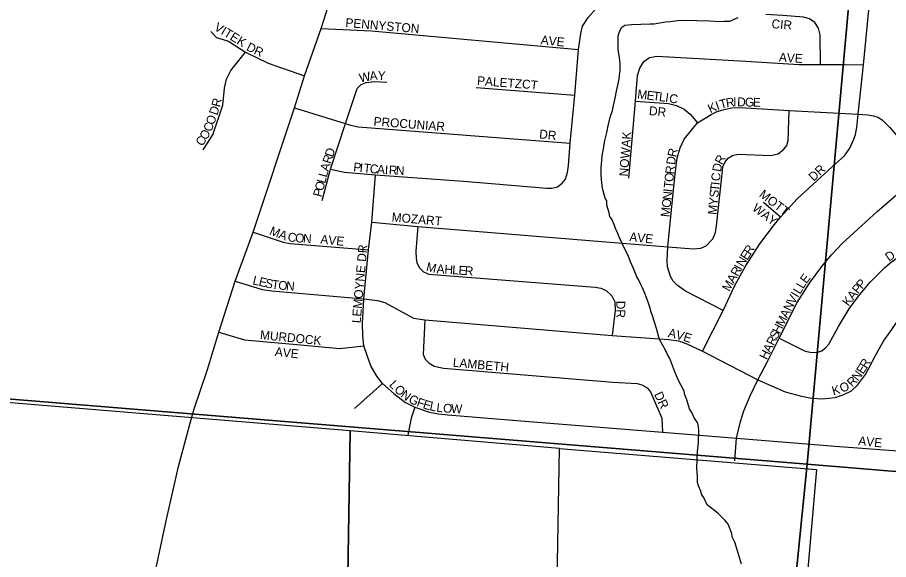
# Model space of a CAD drawing. Extents: x 0 to 680, y 0 to 440.
# Drawn here: x 60.49 to 74.98, y 212.2 to 221.21 of the extents above; entities that cross this region are included whole.
import ezdxf

# ---------------------------------------------------------------- set-up
doc = ezdxf.new("R2010")
doc.units = 0
for name, color, linetype in [('GM_X_City_Street', 7, 'Continuous'), ('GM_X_City_Street_Text', 7, 'Continuous'), ('GM_X_Corporation', 7, 'Continuous'), ('GM_X_Minor_River', 7, 'Continuous'), ('GM_X_Section', 7, 'Continuous'), ('GM_X_State_Route', 7, 'Continuous')]:
    doc.layers.add(name, color=color, linetype=linetype)

msp = doc.modelspace()

# ---------------------------------------------------------------- linework, layer by layer
at = {"layer": 'GM_X_City_Street'}
for points in [[(71.89, 215.659), (72.231, 216.335), (72.427, 216.755), (72.603, 217.072), (72.842, 217.444), (73.086, 217.769), (73.188, 217.889), (73.463, 218.194), (74.054, 218.731), (74.254, 218.908), (74.341, 219.036), (74.406, 219.185), (74.435, 219.266), (74.458, 219.38), (74.477, 219.603), (74.567, 220.424), (74.719, 221.969)], [(65.702, 218.689), (65.932, 218.638), (66.451, 218.592), (67.914, 218.486), (69.171, 218.384), (69.295, 218.374), (69.381, 218.372), (69.476, 218.396), (69.555, 218.453), (69.611, 218.523), (69.645, 218.633), (69.658, 218.748), (69.687, 219.122), (69.766, 219.916), (69.826, 220.679), (69.863, 220.944), (69.894, 221.064), (69.989, 221.21), (70.117, 221.353)], [(73.854, 220.43), (73.846, 220.92), (73.817, 221.033), (73.756, 221.127), (73.67, 221.188), (73.567, 221.213), (73.226, 221.242), (72.942, 221.258)], [(65.544, 221.028), (66.383, 220.989), (69.826, 220.679)], [(63.708, 220.977), (63.802, 220.878), (64.006, 220.815), (64.288, 220.632), (64.665, 220.449), (64.772, 220.412)], [(63.583, 219.011), (63.742, 219.26), (63.907, 219.751), (63.938, 220.036), (63.969, 220.182), (64.045, 220.331), (64.288, 220.632)], [(70.663, 218.54), (70.776, 219.82), (70.81, 220.245), (70.846, 220.369), (70.913, 220.477), (71.009, 220.542), (71.13, 220.565), (72.608, 220.482), (73.497, 220.43), (73.854, 220.43), (74.253, 220.427)], [(64.772, 220.412), (65.266, 220.24)], [(74.253, 220.427), (74.567, 220.424)], [(65.564, 218.164), (65.702, 218.689), (65.951, 219.445), (66.143, 220.027), (66.209, 220.094), (66.293, 220.131), (66.439, 220.145), (66.637, 220.133)], [(68.126, 220.044), (69.766, 219.916)], [(70.776, 219.82), (71.325, 219.778), (71.456, 219.746), (71.583, 219.683), (71.685, 219.601), (71.808, 219.458)], [(71.808, 219.458), (72.031, 219.596), (72.136, 219.647), (72.272, 219.687), (72.38, 219.709), (72.524, 219.714), (73.331, 219.663), (74.477, 219.603), (74.64, 219.589), (74.732, 219.577), (74.806, 219.55), (74.878, 219.507), (75.003, 219.383), (75.601, 218.681), (77.639, 216.35), (79.746, 213.924), (79.997, 213.655), (80.219, 213.474), (80.428, 213.351), (80.62, 213.265), (80.725, 213.233), (80.826, 213.207), (80.924, 213.189), (81.354, 213.133)], [(65.102, 219.707), (65.87, 219.47), (65.951, 219.445), (66.036, 219.419), (66.163, 219.394), (69.687, 219.122)], [(71.949, 217.413), (72.06, 217.529), (72.106, 217.635), (72.123, 217.744), (72.213, 218.558), (72.23, 218.728), (72.267, 218.809), (72.318, 218.872), (72.391, 218.916), (72.484, 218.936), (73.023, 218.914), (73.147, 218.941), (73.243, 219.02), (73.29, 219.084), (73.315, 219.162), (73.331, 219.663)], [(72.231, 216.335), (71.609, 216.657), (71.476, 216.751), (71.404, 216.823), (71.359, 216.904), (71.307, 217.065), (71.299, 217.166), (71.311, 217.395), (71.401, 218.286), (71.432, 218.602), (71.467, 218.877), (71.518, 219.045), (71.585, 219.186), (71.808, 219.458)], [(66.565, 215.125), (66.469, 215.245), (66.37, 215.416), (66.312, 215.59), (66.257, 215.752), (66.24, 215.92), (66.233, 216.124), (66.256, 216.529), (66.332, 217.346), (66.389, 217.807), (66.451, 218.592)], [(72.425, 213.836), (72.456, 214.216), (72.523, 214.49), (72.576, 214.668), (72.684, 214.921), (72.811, 215.184), (72.968, 215.49), (73.163, 215.879), (73.463, 216.469), (73.669, 216.793), (73.875, 217.069), (74.036, 217.262), (74.21, 217.454), (74.793, 217.984), (75.236, 218.368)], [(73.188, 217.889), (72.906, 218.132)], [(66.389, 217.807), (67.151, 217.733), (70.216, 217.487), (71.311, 217.395), (71.741, 217.362), (71.859, 217.375), (71.949, 217.413)], [(67.151, 217.733), (67.12, 217.326), (67.124, 217.208), (67.137, 217.129), (67.183, 217.049), (67.247, 216.978), (67.335, 216.94), (70.101, 216.727), (70.2, 216.71), (70.287, 216.67), (70.379, 216.584), (70.431, 216.482), (70.435, 216.343), (70.386, 215.923)], [(64.412, 217.641), (64.915, 217.476), (65.032, 217.454), (66.332, 217.346)], [(73.163, 215.879), (73.487, 215.718), (73.595, 215.664), (73.682, 215.644), (73.791, 215.639), (73.876, 215.668), (73.943, 215.72), (73.992, 215.78), (74.149, 216.069), (74.331, 216.364), (74.484, 216.574), (74.678, 216.806), (74.924, 217.053), (75.033, 217.149), (75.147, 217.224), (75.289, 217.275), (75.502, 217.296)], [(64.116, 216.825), (64.565, 216.685), (64.723, 216.666), (66.256, 216.529), (66.481, 216.504), (66.602, 216.469), (67.084, 216.208), (67.272, 216.18), (70.386, 215.923), (71.331, 215.856), (71.489, 215.831), (71.63, 215.783), (71.89, 215.659), (72.811, 215.184)], [(72.811, 215.184), (73.264, 214.984), (73.513, 214.917), (73.704, 214.882), (73.888, 214.867), (74.094, 214.893), (74.241, 214.943), (74.367, 215.004), (74.47, 215.097), (74.599, 215.274), (74.77, 215.588), (74.899, 215.826), (75.039, 216.021), (75.146, 216.176), (75.258, 216.28), (75.353, 216.336), (75.421, 216.353), (75.499, 216.345), (75.604, 216.289), (75.659, 216.249), (75.957, 215.913)], [(67.272, 216.18), (67.244, 215.605), (67.277, 215.526), (67.34, 215.463), (67.426, 215.414), (67.582, 215.379), (70.399, 215.145), (70.802, 215.122), (70.882, 215.1), (70.97, 215.054), (71.024, 214.985), (71.06, 214.909), (71.215, 214.548), (71.222, 214.315)], [(63.842, 215.975), (64.271, 215.849), (65.2, 215.766), (65.737, 215.715)], [(65.737, 215.715), (65.848, 215.705), (66.257, 215.752)], [(66.565, 215.125), (66.1, 214.709)], [(66.565, 215.125), (66.754, 214.955), (66.947, 214.81), (67.102, 214.728), (67.35, 214.649), (67.497, 214.617), (67.652, 214.605), (68.801, 214.511), (71.222, 214.315), (72.456, 214.216), (74.094, 214.084), (75.138, 214.004), (75.904, 213.936), (78.329, 213.737), (78.931, 213.685), (79.224, 213.663), (79.326, 213.665), (79.411, 213.688), (79.514, 213.738), (79.746, 213.924)], [(67.102, 214.728), (67.042, 214.545), (66.987, 214.267)]]:
    msp.add_lwpolyline(points, dxfattribs=at)
at = {"layer": 'GM_X_Corporation'}
for points in [[(65.976, 211.232), (66.03, 214.336), (54.324, 215.3), (54.979, 217.553), (54.951, 217.832), (54.837, 218.066), (54.641, 218.503), (54.316, 219.006), (53.885, 219.214), (53.25, 219.247), (52.643, 219.184), (52.464, 219.99), (51.847, 219.435), (50.357, 219.063), (48.925, 218.333), (47.395, 218.199), (47.02, 217.991), (47.02, 213.512), (49.137, 213.55), (49.334, 212.86), (50.883, 210.563)], [(69.47, 211.83), (69.509, 214.045), (66.03, 214.336), (65.976, 211.232)], [(69.47, 211.83), (69.509, 214.045), (73.784, 213.692), (73.362, 208.871)]]:
    msp.add_lwpolyline(points, dxfattribs=at)
at = {"layer": 'GM_X_Minor_River'}
for points in [[(70.321, 219.409), (70.353, 219.551), (70.391, 219.664), (70.411, 219.747), (70.424, 219.818), (70.437, 219.871), (70.457, 219.984), (70.483, 220.084), (70.503, 220.185), (70.51, 220.256), (70.518, 220.322), (70.52, 220.429), (70.515, 220.5), (70.505, 220.578), (70.494, 220.638), (70.484, 220.685), (70.488, 220.905), (70.507, 220.977), (70.55, 221.047), (70.599, 221.082), (70.706, 221.092), (70.866, 221.1), (71.021, 221.103), (71.086, 221.102), (71.271, 221.14), (71.354, 221.144), (71.479, 221.16), (71.592, 221.163), (72.014, 221.155), (72.174, 221.146), (72.245, 221.15), (72.352, 221.148), (72.418, 221.183), (72.484, 221.211)], [(72.54, 212.12), (72.474, 212.342), (72.429, 212.486), (72.383, 212.576), (72.378, 212.63), (72.316, 212.786), (72.264, 212.846), (72.2, 212.913), (72.142, 212.968), (72.066, 213.029), (71.972, 213.102), (71.944, 213.15), (71.915, 213.216), (71.875, 213.283), (71.864, 213.331), (71.825, 213.421), (71.808, 213.48), (71.804, 213.57), (71.8, 213.653), (71.795, 213.701), (71.798, 213.874), (71.807, 213.993), (71.822, 214.141), (71.826, 214.349), (71.821, 214.403), (71.811, 214.463), (71.747, 214.565), (71.713, 214.643), (71.673, 214.704), (71.629, 214.853), (71.595, 214.937), (71.584, 214.997), (71.487, 215.184), (71.442, 215.292), (71.413, 215.364), (71.346, 215.538), (71.305, 215.604), (71.271, 215.676), (71.174, 215.857), (71.152, 215.934), (71.141, 215.982), (71.063, 216.234), (71.029, 216.324), (71.018, 216.378), (70.99, 216.461), (70.968, 216.521), (70.934, 216.611), (70.889, 216.713), (70.86, 216.779), (70.826, 216.852), (70.798, 216.9), (70.741, 217.038), (70.69, 217.146), (70.65, 217.254), (70.588, 217.38), (70.497, 217.572), (70.48, 217.62), (70.44, 217.699), (70.423, 217.752), (70.384, 217.848), (70.349, 217.903), (70.338, 217.962), (70.299, 218.088), (70.295, 218.16), (70.272, 218.208), (70.239, 218.327), (70.228, 218.375), (70.212, 218.459), (70.203, 218.59), (70.206, 218.721), (70.214, 218.828), (70.221, 218.911), (70.248, 219.059), (70.262, 219.166), (70.301, 219.32), (70.321, 219.409)]]:
    msp.add_lwpolyline(points, dxfattribs=at)
at = {"layer": 'GM_X_Section'}
for points in [[(75.056, 229.533), (73.628, 213.785), (58.345, 215.032), (59.484, 230.548)], [(90.794, 227.996), (89.303, 212.485), (73.628, 213.785), (75.056, 229.533)], [(73.628, 213.785), (72.033, 197.922), (56.905, 199.225), (58.345, 215.032)], [(89.303, 212.485), (87.711, 196.525), (72.033, 197.922), (73.628, 213.785)]]:
    msp.add_lwpolyline(points, close=True, dxfattribs=at)
at = {"layer": 'GM_X_State_Route'}
for points in [[(63.38, 214.523), (63.431, 214.702), (63.654, 215.354), (63.842, 215.975), (64.116, 216.825), (64.412, 217.641), (65.102, 219.707), (65.266, 220.24), (65.544, 221.028), (65.698, 221.518), (65.856, 222.069)], [(62.709, 211.641), (62.967, 212.838), (63.173, 213.743), (63.369, 214.486), (63.38, 214.523)]]:
    msp.add_lwpolyline(points, dxfattribs=at)

# ---------------------------------------------------------------- texts
at = {"layer": 'GM_X_City_Street_Text'}
for s, height, rotation, p in [('PENNYSTON', 0.1482, 355.1192, (65.944, 221.053)), ('CIR', 0.1482, 355.4296, (73.033, 221.034)), ('VITEK', 0.1482, 328.5717, (63.752, 221.01)), ('AVE', 0.1482, 354.0969, (69.193, 220.766)), ('D', 0.148, 332.3208, (64.288, 220.673)), ('R', 0.148, 335.9864, (64.413, 220.608)), ('A', 0.148, 355.7119, (73.157, 220.479)), ('V', 0.148, 355.7248, (73.288, 220.47)), ('E', 0.148, 356.8465, (73.421, 220.46)), ('W', 0.148, 12.2298, (66.196, 220.127)), ('A', 0.148, 6.0433, (66.358, 220.162)), ('Y', 0.148, 356.7195, (66.481, 220.175)), ('PALETZ', 0.1482, 355.5997, (68.135, 220.088)), ('CT', 0.1482, 353.6638, (68.88, 220.036)), ('M', 0.148, 353.006, (70.798, 219.866)), ('R', 0.148, 76.3009, (63.861, 219.711)), ('E', 0.148, 353.039, (70.953, 219.847)), ('T', 0.148, 353.0173, (71.057, 219.834)), ('L', 0.148, 353.0173, (71.16, 219.822)), ('I', 0.148, 352.0183, (71.263, 219.809)), ('C', 0.148, 349.6235, (71.326, 219.8)), ('T', 0.148, 15.176, (72.194, 219.689)), ('R', 0.148, 8.9991, (72.29, 219.715)), ('I', 0.148, 359.8252, (72.4, 219.733)), ('D', 0.148, 359.0382, (72.465, 219.733)), ('G', 0.148, 358.5794, (72.595, 219.731)), ('E', 0.148, 358.5883, (72.725, 219.727)), ('D', 0.148, 71.1019, (63.815, 219.574)), ('DR', 0.1482, 353.9946, (70.993, 219.589)), ('K', 0.148, 24.7171, (72.02, 219.615)), ('I', 0.148, 19.057, (72.135, 219.668)), ('O', 0.148, 71.13, (63.76, 219.413)), ('C', 0.148, 68.967, (63.716, 219.298)), ('PROCUNIAR', 0.1482, 355.7133, (66.413, 219.41)), ('O', 0.148, 58.9677, (63.636, 219.161)), ('DR', 0.1482, 353.9946, (69.167, 219.201)), ('NOWAK', 0.1482, 85.6823, (70.649, 218.562)), ('C', 0.148, 57.3407, (63.57, 219.058)), ('D', 0.148, 71.565, (65.74, 218.877)), ('R', 0.148, 77.3658, (71.448, 218.879)), ('R', 0.148, 71.6418, (65.703, 218.766)), ('D', 0.148, 82.7231, (71.432, 218.753)), ('R', 0.148, 60.7732, (72.212, 218.751)), ('A', 0.148, 73.0788, (65.665, 218.642)), ('P', 0.148, 354.1154, (66.075, 218.653)), ('I', 0.148, 354.1357, (66.179, 218.642)), ('T', 0.148, 354.1154, (66.244, 218.636)), ('C', 0.148, 354.7564, (66.349, 218.625)), ('A', 0.148, 356.4914, (66.471, 218.614)), ('I', 0.148, 356.8463, (66.602, 218.606)), ('R', 0.148, 356.8175, (66.668, 218.602)), ('N', 0.148, 356.8068, (66.785, 218.596)), ('R', 0.148, 83.9671, (71.416, 218.598)), ('D', 0.148, 80.2718, (72.195, 218.635)), ('DR', 0.1482, 42.8801, (73.737, 218.476)), ('L', 0.148, 74.854, (65.638, 218.543)), ('O', 0.148, 83.9567, (71.402, 218.469)), ('C', 0.148, 84.2338, (72.179, 218.482)), ('O', 0.148, 74.853, (65.577, 218.316)), ('L', 0.148, 74.854, (65.611, 218.442)), ('T', 0.148, 83.9524, (71.391, 218.365)), ('T', 0.148, 84.2269, (72.162, 218.313)), ('I', 0.148, 84.2729, (72.173, 218.417)), ('P', 0.148, 74.8503, (65.55, 218.215)), ('N', 0.148, 83.9567, (71.371, 218.17)), ('I', 0.148, 83.9544, (71.384, 218.3)), ('S', 0.148, 84.2615, (72.152, 218.209)), ('MOTT', 0.1482, 322.2492, (72.82, 218.243)), ('O', 0.148, 83.9567, (71.357, 218.04)), ('Y', 0.148, 84.2415, (72.139, 218.079)), ('WAY', 0.1482, 322.4318, (72.704, 218.015)), ('M', 0.148, 83.9595, (71.34, 217.885)), ('M', 0.148, 84.2532, (72.123, 217.924)), ('MOZART', 0.1482, 355.1551, (66.714, 217.818)), ('M', 0.148, 337.5357, (64.674, 217.608)), ('A', 0.148, 339.6062, (64.825, 217.546)), ('C', 0.148, 352.2042, (64.981, 217.491)), ('O', 0.148, 355.849, (65.108, 217.474)), ('N', 0.148, 356.0632, (65.239, 217.465)), ('AVE', 0.1482, 354.0895, (65.527, 217.453)), ('AVE', 0.1482, 354.0969, (70.667, 217.492)), ('LEMOYNE DR', 0.1482, 85.0329, (66.201, 216.122)), ('R', 0.148, 57.5493, (72.688, 217.25)), ('E', 0.148, 57.5979, (72.632, 217.162)), ('D', 0.148, 34.1326, (74.991, 217.146)), ('M', 0.148, 346.8252, (67.283, 216.999)), ('A', 0.148, 356.4798, (67.462, 216.959)), ('I', 0.148, 60.5803, (72.533, 216.996)), ('N', 0.148, 58.6689, (72.564, 217.052)), ('H', 0.148, 356.0405, (67.592, 216.951)), ('L', 0.148, 356.0641, (67.722, 216.942)), ('E', 0.148, 356.0623, (67.826, 216.935)), ('R', 0.148, 356.0389, (67.93, 216.928)), ('R', 0.148, 60.7935, (72.476, 216.893)), ('E', 0.148, 53.141, (73.617, 216.773)), ('L', 0.148, 347.1037, (64.396, 216.774)), ('E', 0.148, 347.1022, (64.498, 216.751)), ('S', 0.148, 347.6883, (64.601, 216.727)), ('T', 0.148, 352.3861, (64.716, 216.703)), ('O', 0.148, 354.7106, (64.826, 216.688)), ('N', 0.148, 354.8124, (64.956, 216.676)), ('M', 0.148, 60.7702, (72.336, 216.643)), ('A', 0.148, 60.7915, (72.412, 216.78)), ('P', 0.148, 49.4876, (74.543, 216.684)), ('L', 0.148, 58.8722, (73.511, 216.598)), ('L', 0.148, 58.7504, (73.565, 216.687)), ('P', 0.148, 50.107, (74.476, 216.604)), ('V', 0.148, 61.3424, (73.416, 216.429)), ('I', 0.148, 59.2686, (73.478, 216.542)), ('K', 0.148, 53.3443, (74.321, 216.397)), ('A', 0.148, 52.9858, (74.399, 216.501)), ('DR', 0.1482, 270, (70.455, 216.499)), ('N', 0.148, 63.7272, (73.359, 216.314)), ('M', 0.148, 63.7266, (73.232, 216.056)), ('A', 0.148, 63.7272, (73.301, 216.197)), ('H', 0.148, 63.7272, (73.174, 215.939)), ('MURDOCK', 0.1482, 354.3693, (64.523, 215.862)), ('A', 0.148, 347.3313, (71.308, 215.9)), ('V', 0.148, 344.1507, (71.434, 215.872)), ('E', 0.148, 342.3428, (71.558, 215.837)), ('S', 0.148, 63.7282, (73.128, 215.846)), ('R', 0.148, 63.7276, (73.076, 215.741)), ('AVE', 0.1482, 354.0895, (64.77, 215.582)), ('H', 0.148, 63.7379, (72.96, 215.507)), ('A', 0.148, 63.7087, (73.018, 215.624)), ('LAMBETH', 0.1482, 354.8821, (67.731, 215.403)), ('R', 0.148, 59.4944, (74.621, 215.361)), ('E', 0.148, 57.2534, (74.561, 215.268)), ('R', 0.148, 46.0294, (74.382, 215.055)), ('N', 0.148, 53.0397, (74.476, 215.154)), ('L', 0.148, 312.1395, (66.667, 215.096)), ('O', 0.148, 318.3815, (66.75, 215.006)), ('K', 0.148, 16.762, (74.067, 214.924)), ('O', 0.148, 22.617, (74.207, 214.968)), ('N', 0.148, 322.7806, (66.857, 214.911)), ('G', 0.148, 333.8428, (66.987, 214.816)), ('DR', 0.1482, 295.2018, (71.079, 214.945)), ('F', 0.148, 341.1508, (67.123, 214.751)), ('E', 0.148, 342.9686, (67.227, 214.715)), ('L', 0.148, 347.5613, (67.339, 214.682)), ('L', 0.148, 352.8966, (67.456, 214.657)), ('O', 0.148, 356.2323, (67.569, 214.643)), ('W', 0.148, 357.6068, (67.703, 214.634)), ('AVE', 0.1482, 354.0895, (74.476, 214.101))]:
    msp.add_text(s, height=height, rotation=rotation, dxfattribs=at).set_placement(p)

doc.saveas('drawing.dxf')
